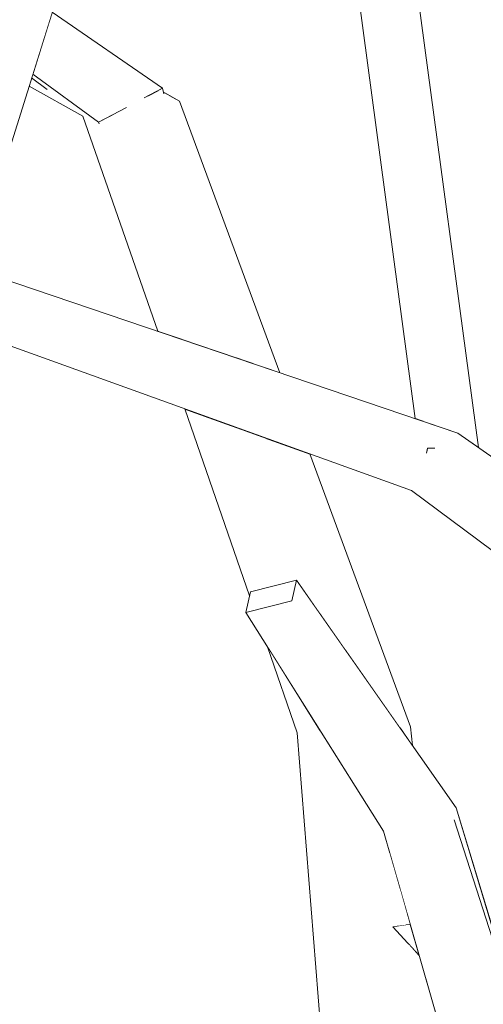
# Model space of a CAD drawing. Extents: x -289599 to -184549, y 66678 to 295474.
# Tile 266 of 656: x -263783 to -263748, y 71800 to 71875. Entities that reach past the tile are written whole.
import ezdxf

# ---------------------------------------------------------------- set-up
doc = ezdxf.new("R2010")
doc.units = 0
doc.header["$MEASUREMENT"] = 0
doc.linetypes.add('Wipeout_Contour', pattern=[1000, 0, -1000])
doc.layers.add('arch drzewa', color=8, linetype='Continuous')
doc.layers.add('arch drzewa_Nr_Pióra__4', color=8, linetype='Continuous', lineweight=9)

msp = doc.modelspace()

# ---------------------------------------------------------------- wipeouts: each hides what was drawn before it
at = {"color": 254, "linetype": 'Wipeout_Contour', "lineweight": 0, "ltscale": 1282372.47417013}
msp.add_wipeout([(-263753.46, 71838.861), (-263738.735, 71830.405), (-263737.679, 71834.613), (-263749.952, 71843.223)], dxfattribs=at).dxf.layer = 'arch drzewa'
at = {"color": 254, "linetype": 'Wipeout_Contour', "lineweight": 0, "ltscale": 961764.09818}
msp.add_wipeout([(-263750.084, 71814.824), (-263750.226, 71813.932), (-263742.612, 71790.219)], dxfattribs=at).dxf.layer = 'arch drzewa'

# ---------------------------------------------------------------- next in the draw order: wipeouts: each hides what was drawn before it
at = {"color": 254, "linetype": 'Wipeout_Contour', "lineweight": 0, "ltscale": 961919.441866}
msp.add_wipeout([(-263749.952, 71843.223), (-263807.482, 71862.715), (-263808.658, 71858.731)], dxfattribs=at).dxf.layer = 'arch drzewa'
at = {"color": 254, "linetype": 'Wipeout_Contour', "lineweight": 0, "ltscale": 961803.750897}
msp.add_wipeout([(-263752.261, 71842.074), (-263752.301, 71841.826), (-263751.884, 71842.07)], dxfattribs=at).dxf.layer = 'arch drzewa'
at = {"color": 254, "linetype": 'Wipeout_Contour', "lineweight": 0, "ltscale": 1282358.931789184}
msp.add_wipeout([(-263753.46, 71838.861), (-263739.237, 71828.283), (-263739.223, 71828.458), (-263738.735, 71830.405)], dxfattribs=at).dxf.layer = 'arch drzewa'
at = {"color": 254, "linetype": 'Wipeout_Contour', "lineweight": 0, "ltscale": 1282329.136245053}
msp.add_wipeout([(-263750.226, 71813.932), (-263755.576, 71813.06), (-263739.098, 71772.089), (-263735.872, 71769.228)], dxfattribs=at).dxf.layer = 'arch drzewa'

# ---------------------------------------------------------------- next in the draw order: wipeouts: each hides what was drawn before it
at = {"color": 254, "linetype": 'Wipeout_Contour', "lineweight": 0, "ltscale": 1923644.710865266}
msp.add_wipeout([(-263756.29, 71882.327), (-263757.881, 71884.006), (-263752.532, 71844.097), (-263749.952, 71843.223), (-263748.382, 71842.122), (-263753.667, 71881.558)], dxfattribs=at).dxf.layer = 'arch drzewa'
at = {"color": 254, "linetype": 'Wipeout_Contour', "lineweight": 0, "ltscale": 2565024.590901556}
msp.add_wipeout([(-263778.098, 71867.329), (-263778.366, 71867.224), (-263770.181, 71850.077), (-263766.756, 71848.916), (-263774.23, 71868.841), (-263775.487, 71868.349), (-263775.28, 71867.782), (-263777.154, 71866.66)], dxfattribs=at).dxf.layer = 'arch drzewa'
at = {"color": 254, "linetype": 'Wipeout_Contour', "lineweight": 0, "ltscale": 961809.4393}
msp.add_wipeout([(-263750.084, 71814.824), (-263762.18, 71832.08), (-263762.537, 71830.515)], dxfattribs=at).dxf.layer = 'arch drzewa'
at = {"color": 254, "linetype": 'Wipeout_Contour', "lineweight": 0, "ltscale": 961747.849892}
msp.add_wipeout([(-263755.576, 71813.06), (-263745.418, 71777.695), (-263739.098, 71772.089)], dxfattribs=at).dxf.layer = 'arch drzewa'

# ---------------------------------------------------------------- next in the draw order: linework, layer by layer
at = {"layer": 'arch drzewa_Nr_Pióra__4', "linetype": 'Continuous'}
msp.add_line((-263737.679, 71834.613), (-263749.952, 71843.223), dxfattribs=at)

# ---------------------------------------------------------------- next in the draw order: wipeouts: each hides what was drawn before it
at = {"color": 254, "linetype": 'Wipeout_Contour', "lineweight": 0, "ltscale": 1603058.016813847}
msp.add_wipeout([(-263758.439, 71884.595), (-263758.525, 71884.069), (-263753.197, 71844.323), (-263752.532, 71844.097), (-263757.881, 71884.006)], dxfattribs=at).dxf.layer = 'arch drzewa'
at = {"color": 254, "linetype": 'Wipeout_Contour', "lineweight": 0, "ltscale": 961877.33889}
msp.add_wipeout([(-263770.181, 71850.077), (-263778.366, 71867.224), (-263772.699, 71850.93)], dxfattribs=at).dxf.layer = 'arch drzewa'
at = {"color": 254, "linetype": 'Wipeout_Contour', "lineweight": 0, "ltscale": 961803.598926}
msp.add_wipeout([(-263752.291, 71842.304), (-263752.261, 71842.074), (-263751.884, 71842.07)], dxfattribs=at).dxf.layer = 'arch drzewa'
at = {"color": 254, "linetype": 'Wipeout_Contour', "lineweight": 0, "ltscale": 961794.085614}
msp.add_wipeout([(-263762.537, 71830.515), (-263750.226, 71813.932), (-263750.084, 71814.824)], dxfattribs=at).dxf.layer = 'arch drzewa'
at = {"color": 254, "linetype": 'Wipeout_Contour', "lineweight": 0, "ltscale": 961781.645337}
msp.add_wipeout([(-263754.865, 71805.835), (-263752.873, 71803.649), (-263753.552, 71806.014)], dxfattribs=at).dxf.layer = 'arch drzewa'

# ---------------------------------------------------------------- next in the draw order: linework, layer by layer
at = {"layer": 'arch drzewa_Nr_Pióra__4', "linetype": 'Continuous'}
for p, q in [((-263753.197, 71844.323), (-263758.525, 71884.069)), ((-263752.261, 71842.074), (-263752.321, 71841.705)), ((-263751.699, 71842.069), (-263752.261, 71842.074))]:
    msp.add_line(p, q, dxfattribs=at)

# ---------------------------------------------------------------- next in the draw order: wipeouts: each hides what was drawn before it
at = {"color": 254, "linetype": 'Wipeout_Contour', "lineweight": 0, "ltscale": 1603176.739618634}
msp.add_wipeout([(-263782.452, 71869.496), (-263778.366, 71867.224), (-263778.098, 71867.329), (-263781.175, 71869.311), (-263782.258, 71870.115)], dxfattribs=at).dxf.layer = 'arch drzewa'
at = {"color": 254, "linetype": 'Wipeout_Contour', "lineweight": 0, "ltscale": 2244370.365874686}
msp.add_wipeout([(-263773.691, 71868.76), (-263774.23, 71868.841), (-263765.419, 71848.463), (-263763.443, 71847.794), (-263771.042, 71868.361), (-263773.429, 71868.72), (-263773.539, 71868.702)], dxfattribs=at).dxf.layer = 'arch drzewa'
at = {"color": 254, "linetype": 'Wipeout_Contour', "lineweight": 0, "ltscale": 961812.671555}
msp.add_wipeout([(-263750.226, 71813.932), (-263762.537, 71830.515), (-263766.026, 71829.629)], dxfattribs=at).dxf.layer = 'arch drzewa'

# ---------------------------------------------------------------- next in the draw order: wipeouts: each hides what was drawn before it
at = {"color": 254, "linetype": 'Wipeout_Contour', "lineweight": 0, "ltscale": 961862.606112}
msp.add_wipeout([(-263774.23, 71868.841), (-263766.756, 71848.916), (-263765.419, 71848.463)], dxfattribs=at).dxf.layer = 'arch drzewa'
at = {"color": 254, "linetype": 'Wipeout_Contour', "lineweight": 0, "ltscale": 961801.814717}
msp.add_wipeout([(-263766.026, 71829.629), (-263755.576, 71813.06), (-263750.226, 71813.932)], dxfattribs=at).dxf.layer = 'arch drzewa'

# ---------------------------------------------------------------- next in the draw order: wipeouts: each hides what was drawn before it
at = {"color": 254, "linetype": 'Wipeout_Contour', "lineweight": 0, "ltscale": 961889.240595}
msp.add_wipeout([(-263774.23, 71868.841), (-263774.924, 71869.229), (-263774.925, 71869.143)], dxfattribs=at).dxf.layer = 'arch drzewa'
at = {"color": 254, "linetype": 'Wipeout_Contour', "lineweight": 0, "ltscale": 961880.861537}
msp.add_wipeout([(-263772.28, 71869.055), (-263772.266, 71868.999), (-263771.042, 71868.361)], dxfattribs=at).dxf.layer = 'arch drzewa'
at = {"color": 254, "linetype": 'Wipeout_Contour', "lineweight": 0, "ltscale": 1282440.672986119}
msp.add_wipeout([(-263766.026, 71829.629), (-263762.537, 71830.515), (-263762.18, 71832.08), (-263765.669, 71831.194)], dxfattribs=at).dxf.layer = 'arch drzewa'
at = {"color": 254, "linetype": 'Wipeout_Contour', "lineweight": 0, "ltscale": 3205953.365288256}
msp.add_wipeout([(-263762.124, 71820.521), (-263753.586, 71784.71), (-263753.445, 71784.816), (-263751.951, 71783.491), (-263754.455, 71805.385), (-263754.865, 71805.835), (-263754.512, 71805.883), (-263755.171, 71811.65), (-263755.576, 71813.06), (-263760.34, 71820.614)], dxfattribs=at).dxf.layer = 'arch drzewa'

# ---------------------------------------------------------------- next in the draw order: wipeouts: each hides what was drawn before it
at = {"color": 254, "linetype": 'Wipeout_Contour', "lineweight": 0, "ltscale": 961889.962155}
msp.add_wipeout([(-263775.487, 71868.349), (-263774.23, 71868.841), (-263774.925, 71869.143)], dxfattribs=at).dxf.layer = 'arch drzewa'
at = {"color": 254, "linetype": 'Wipeout_Contour', "lineweight": 0, "ltscale": 1282509.828743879}
msp.add_wipeout([(-263772.246, 71868.916), (-263773.429, 71868.72), (-263771.042, 71868.361), (-263772.266, 71868.999)], dxfattribs=at).dxf.layer = 'arch drzewa'
at = {"color": 254, "linetype": 'Wipeout_Contour', "lineweight": 0, "ltscale": 1282439.791599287}
msp.add_wipeout([(-263764.471, 71842.825), (-263767.186, 71843.802), (-263760.334, 71829.446), (-263758.439, 71826.744)], dxfattribs=at).dxf.layer = 'arch drzewa'
at = {"color": 254, "linetype": 'Wipeout_Contour', "lineweight": 0, "ltscale": 1282379.814601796}
msp.add_wipeout([(-263762.124, 71820.521), (-263759.327, 71785.422), (-263757.425, 71781.839), (-263753.586, 71784.71)], dxfattribs=at).dxf.layer = 'arch drzewa'

# ---------------------------------------------------------------- next in the draw order: linework, layer by layer
at = {"layer": 'arch drzewa_Nr_Pióra__4', "linetype": 'Continuous'}
msp.add_line((-263763.443, 71847.794), (-263771.042, 71868.361), dxfattribs=at)

# ---------------------------------------------------------------- next in the draw order: wipeouts: each hides what was drawn before it
at = {"color": 254, "linetype": 'Wipeout_Contour', "lineweight": 0, "ltscale": 1282518.02107711}
msp.add_wipeout([(-263774.881, 71869.205), (-263774.23, 71868.841), (-263773.691, 71868.76), (-263774.876, 71869.211)], dxfattribs=at).dxf.layer = 'arch drzewa'
at = {"color": 254, "linetype": 'Wipeout_Contour', "lineweight": 0, "ltscale": 1923674.632342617}
msp.add_wipeout([(-263770.655, 71845.051), (-263765.735, 71830.904), (-263765.669, 71831.194), (-263762.18, 71832.08), (-263760.334, 71829.446), (-263767.186, 71843.802)], dxfattribs=at).dxf.layer = 'arch drzewa'
at = {"color": 254, "linetype": 'Wipeout_Contour', "lineweight": 0, "ltscale": 961819.122061}
msp.add_wipeout([(-263760.34, 71820.614), (-263764.39, 71827.035), (-263762.124, 71820.521)], dxfattribs=at).dxf.layer = 'arch drzewa'
at = {"color": 254, "linetype": 'Wipeout_Contour', "lineweight": 0, "ltscale": 961793.215608}
msp.add_wipeout([(-263754.365, 71820.932), (-263753.393, 71819.545), (-263753.535, 71820.978)], dxfattribs=at).dxf.layer = 'arch drzewa'
at = {"color": 254, "linetype": 'Wipeout_Contour', "lineweight": 0, "ltscale": 961783.136872}
msp.add_wipeout([(-263753.552, 71806.014), (-263754.354, 71808.807), (-263753.913, 71805.965)], dxfattribs=at).dxf.layer = 'arch drzewa'
at = {"color": 254, "linetype": 'Wipeout_Contour', "lineweight": 0, "ltscale": 1602945.295890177}
msp.add_wipeout([(-263752.873, 71803.649), (-263753.694, 71804.55), (-263750.291, 71782.628), (-263749.776, 71783.026), (-263751.263, 71798.046)], dxfattribs=at).dxf.layer = 'arch drzewa'

# ---------------------------------------------------------------- next in the draw order: linework, layer by layer
at = {"layer": 'arch drzewa_Nr_Pióra__4', "linetype": 'Continuous'}
for p, q in [((-263765.735, 71830.904), (-263770.655, 71845.051)), ((-263766.026, 71829.629), (-263765.669, 71831.194)), ((-263759.327, 71785.422), (-263762.124, 71820.521))]:
    msp.add_line(p, q, dxfattribs=at)

# ---------------------------------------------------------------- next in the draw order: wipeouts: each hides what was drawn before it
at = {"color": 254, "linetype": 'Wipeout_Contour', "lineweight": 0, "ltscale": 961901.728617}
msp.add_wipeout([(-263780.875, 71874.521), (-263772.347, 71869.332), (-263780.696, 71875.094)], dxfattribs=at).dxf.layer = 'arch drzewa'
at = {"color": 254, "linetype": 'Wipeout_Contour', "lineweight": 0, "ltscale": 961818.890745}
msp.add_wipeout([(-263761.168, 71841.636), (-263762.706, 71842.189), (-263753.535, 71820.978)], dxfattribs=at).dxf.layer = 'arch drzewa'
at = {"color": 254, "linetype": 'Wipeout_Contour', "lineweight": 0, "ltscale": 1282380.917761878}
msp.add_wipeout([(-263755.171, 71811.65), (-263754.512, 71805.883), (-263753.913, 71805.965), (-263754.354, 71808.807)], dxfattribs=at).dxf.layer = 'arch drzewa'
at = {"color": 254, "linetype": 'Wipeout_Contour', "lineweight": 0, "ltscale": 1602944.847145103}
msp.add_wipeout([(-263753.694, 71804.55), (-263754.455, 71805.385), (-263751.951, 71783.491), (-263750.659, 71782.344), (-263750.291, 71782.628)], dxfattribs=at).dxf.layer = 'arch drzewa'

# ---------------------------------------------------------------- next in the draw order: linework, layer by layer
at = {"layer": 'arch drzewa_Nr_Pióra__4', "linetype": 'Continuous'}
for p, q in [((-263742.612, 71790.219), (-263750.084, 71814.824)), ((-263735.872, 71769.228), (-263750.226, 71813.932)), ((-263745.418, 71777.695), (-263755.576, 71813.06)), ((-263754.865, 71805.835), (-263753.552, 71806.014)), ((-263752.873, 71803.649), (-263754.865, 71805.835))]:
    msp.add_line(p, q, dxfattribs=at)

# ---------------------------------------------------------------- next in the draw order: wipeouts: each hides what was drawn before it
at = {"color": 254, "linetype": 'Wipeout_Contour', "lineweight": 0, "ltscale": 4488831.081245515}
msp.add_wipeout([(-263780.875, 71874.521), (-263782.17, 71870.394), (-263777.182, 71866.776), (-263775.28, 71867.782), (-263775.487, 71868.349), (-263774.925, 71869.143), (-263774.924, 71869.229), (-263774.881, 71869.205), (-263773.539, 71868.702), (-263772.702, 71869.144), (-263774.188, 71870.183), (-263774.181, 71870.192), (-263772.699, 71869.146), (-263772.347, 71869.332)], dxfattribs=at).dxf.layer = 'arch drzewa'
at = {"color": 254, "linetype": 'Wipeout_Contour', "lineweight": 0, "ltscale": 1603024.600647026}
msp.add_wipeout([(-263764.471, 71842.825), (-263758.439, 71826.744), (-263754.365, 71820.932), (-263753.535, 71820.978), (-263762.706, 71842.189)], dxfattribs=at).dxf.layer = 'arch drzewa'

# ---------------------------------------------------------------- next in the draw order: linework, layer by layer
at = {"layer": 'arch drzewa_Nr_Pióra__4', "linetype": 'Continuous'}
for p, q in [((-263748.382, 71842.122), (-263753.667, 71881.558)), ((-263753.535, 71820.978), (-263761.168, 71841.636)), ((-263739.237, 71828.283), (-263753.46, 71838.861)), ((-263765.669, 71831.194), (-263762.18, 71832.08)), ((-263762.18, 71832.08), (-263762.537, 71830.515)), ((-263750.084, 71814.824), (-263762.18, 71832.08)), ((-263762.537, 71830.515), (-263766.026, 71829.629)), ((-263755.576, 71813.06), (-263766.026, 71829.629)), ((-263762.124, 71820.521), (-263764.39, 71827.035)), ((-263753.393, 71819.545), (-263753.535, 71820.978))]:
    msp.add_line(p, q, dxfattribs=at)

# ---------------------------------------------------------------- next in the draw order: wipeouts: each hides what was drawn before it
at = {"color": 254, "linetype": 'Wipeout_Contour', "lineweight": 0, "ltscale": 1923807.309833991}
msp.add_wipeout([(-263782.17, 71870.394), (-263782.258, 71870.115), (-263781.175, 71869.311), (-263778.098, 71867.329), (-263777.154, 71866.66), (-263777.182, 71866.776)], dxfattribs=at).dxf.layer = 'arch drzewa'
at = {"color": 254, "linetype": 'Wipeout_Contour', "lineweight": 0, "ltscale": 961886.402029}
msp.add_wipeout([(-263774.188, 71870.183), (-263772.219, 71868.807), (-263774.181, 71870.192)], dxfattribs=at).dxf.layer = 'arch drzewa'

# ---------------------------------------------------------------- next in the draw order: wipeouts: each hides what was drawn before it
at = {"color": 254, "linetype": 'Wipeout_Contour', "lineweight": 0, "ltscale": 961884.408457}
msp.add_wipeout([(-263773.539, 71868.702), (-263772.351, 71868.899), (-263772.702, 71869.144)], dxfattribs=at).dxf.layer = 'arch drzewa'
at = {"color": 254, "linetype": 'Wipeout_Contour', "lineweight": 0, "ltscale": 961892.968575}
msp.add_wipeout([(-263777.182, 71866.776), (-263777.154, 71866.66), (-263775.28, 71867.782)], dxfattribs=at).dxf.layer = 'arch drzewa'

# ---------------------------------------------------------------- next in the draw order: wipeouts: each hides what was drawn before it
at = {"color": 254, "linetype": 'Wipeout_Contour', "lineweight": 0, "ltscale": 1282564.519404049}
msp.add_wipeout([(-263791.333, 71857.243), (-263786.779, 71855.7), (-263776.84, 71887.387), (-263787.161, 71889.588)], dxfattribs=at).dxf.layer = 'arch drzewa'
at = {"color": 254, "linetype": 'Wipeout_Contour', "lineweight": 0, "ltscale": 1603138.73311154}
msp.add_wipeout([(-263772.347, 71869.332), (-263772.699, 71869.146), (-263772.536, 71869.03), (-263772.351, 71868.899), (-263772.246, 71868.916)], dxfattribs=at).dxf.layer = 'arch drzewa'

# ---------------------------------------------------------------- next in the draw order: linework, layer by layer
at = {"layer": 'arch drzewa_Nr_Pióra__4', "linetype": 'Continuous'}
for p, q in [((-263786.779, 71855.7), (-263776.84, 71887.387)), ((-263772.347, 71869.332), (-263780.696, 71875.094)), ((-263781.079, 71869.24), (-263782.258, 71870.115)), ((-263777.182, 71866.776), (-263782.17, 71870.394)), ((-263778.366, 71867.224), (-263782.452, 71869.496)), ((-263772.347, 71869.332), (-263773.721, 71868.606)), ((-263772.244, 71868.908), (-263772.347, 71869.332)), ((-263771.042, 71868.361), (-263772.28, 71869.055)), ((-263775.08, 71867.888), (-263777.182, 71866.776)), ((-263772.699, 71850.93), (-263778.366, 71867.224)), ((-263777.182, 71866.776), (-263777.151, 71866.648)), ((-263749.952, 71843.223), (-263807.482, 71862.715)), ((-263753.46, 71838.861), (-263808.658, 71858.731))]:
    msp.add_line(p, q, dxfattribs=at)

doc.saveas('drawing.dxf')
